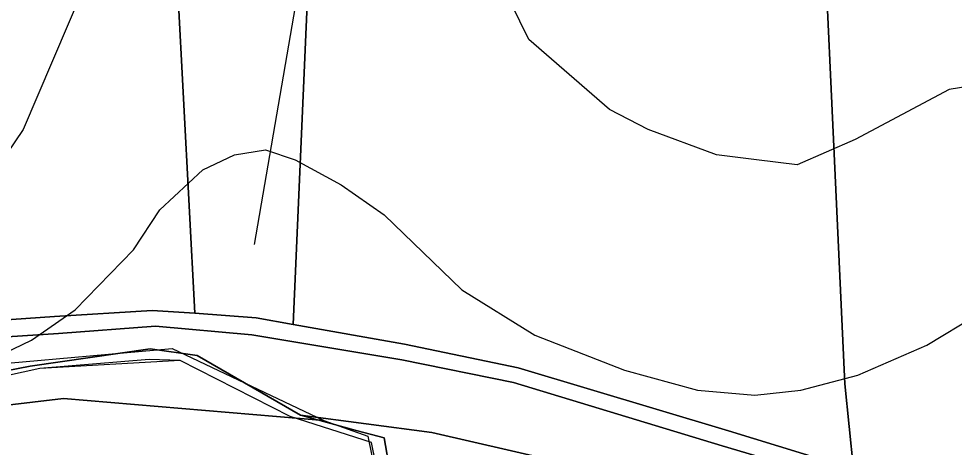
# Model space of a CAD drawing. Extents: x -510989 to -501240, y -1184665 to -1176089.
# Drawn here: x -504019.2 to -503832.3, y -1180549.4 to -1180463.9 of the extents above; entities that cross this region are included whole.
import ezdxf

# ---------------------------------------------------------------- set-up
doc = ezdxf.new("R2010")
doc.units = 0
for name, color, linetype in [('orna_puda', 7, 'Continuous'), ('ostatni_plocha_x_draha', 7, 'Continuous'), ('ostatni_plocha_x_neplodna_puda', 7, 'Continuous'), ('ostatni_plocha_x_ostatni_komunikace', 7, 'Continuous'), ('ostatni_plocha_x_silnice', 7, 'Continuous'), ('popis', 7, 'Continuous'), ('STAV_vyrazne_udolnice', 7, 'Continuous'), ('trvaly_travni_porost', 7, 'Continuous'), ('vodni_plocha_x_vodni_tok_v_koryt_prir_n_upr', 7, 'Continuous'), ('vrstevnice_01', 7, 'Continuous'), ('vrstevnice_02', 7, 'Continuous')]:
    doc.layers.add(name, color=color, linetype=linetype)

msp = doc.modelspace()

# ---------------------------------------------------------------- linework, layer by layer
at = {"layer": 'orna_puda'}
msp.add_lwpolyline([(-504036.24, -1180397.56), (-503985.98, -1180408.51), (-503986.57, -1180410.72), (-503987.43, -1180458.3), (-503984.03, -1180522.66), (-503992.58, -1180522.08), (-504012.08, -1180523.31), (-504032.16, -1180524.67), (-504039.25, -1180497.53)], close=True, dxfattribs=at)
at = {"layer": 'ostatni_plocha_x_draha'}
for points in [[(-504050.38, -1180529.2), (-504011.3, -1180526.7), (-503991.91, -1180525.26), (-503972.65, -1180526.94), (-503942.7, -1180531.97), (-503920.4, -1180536.44), (-503878.69, -1180549.11), (-503842.28, -1180559.88), (-503797.62, -1180573.3), (-503768.92, -1180582.78), (-503755.03, -1180588.3), (-503740.5, -1180595.42), (-503728.04, -1180603.41), (-503696.54, -1180625.52)], [(-503699.02, -1180661.49), (-503714.51, -1180645.55), (-503771.73, -1180604.31), (-503793.07, -1180592.97), (-503820.15, -1180582.16), (-503851.54, -1180571.67), (-503897.34, -1180555.49), (-503936.67, -1180546.45), (-503962.9, -1180542.96), (-503983.6, -1180531.11), (-503992.96, -1180529.75), (-504016.96, -1180533.2), (-504032.06, -1180536.14)]]:
    msp.add_lwpolyline(points, dxfattribs=at)
at = {"layer": 'ostatni_plocha_x_neplodna_puda'}
msp.add_lwpolyline([(-503988.55, -1180529.7), (-503958.29, -1180544.03), (-504010.25, -1180539.68), (-504072.24, -1180546.98), (-504061.54, -1180541.89), (-504046.95, -1180537.3), (-504021.47, -1180532.59)], close=True, dxfattribs=at)
at = {"layer": 'ostatni_plocha_x_ostatni_komunikace'}
for points in [[(-503696.54, -1180625.52), (-503728.04, -1180603.41), (-503740.5, -1180595.42), (-503755.03, -1180588.3), (-503768.92, -1180582.78), (-503797.62, -1180573.3), (-503842.28, -1180559.88), (-503878.69, -1180549.11), (-503920.4, -1180536.44), (-503942.7, -1180531.97), (-503972.65, -1180526.94), (-503991.91, -1180525.26), (-504011.3, -1180526.7), (-504050.38, -1180529.2), (-504077.38, -1180534.61), (-504094.18, -1180540.26), (-504096.68, -1180533.96), (-504086.8, -1180532.31), (-504094.68, -1180516.92), (-504103.93, -1180492.4), (-504108.41, -1180465.43), (-504107.08, -1180458.17)], [(-504032.16, -1180524.67), (-504012.08, -1180523.31), (-503992.58, -1180522.08), (-503984.03, -1180522.66), (-503971.77, -1180523.59), (-503964.41, -1180524.89), (-503942.14, -1180528.82), (-503919.43, -1180533.57), (-503877.43, -1180546.1), (-503852.44, -1180553.76), (-503841.4, -1180557.14), (-503807.92, -1180566.86), (-503796.47, -1180570.18), (-503772.8, -1180577.92), (-503767.53, -1180579.65), (-503754.07, -1180585.16), (-503744.07, -1180590.17), (-503738.37, -1180593.05), (-503724.98, -1180601.86), (-503716.52, -1180607.77), (-503694.15, -1180623.39)]]:
    msp.add_lwpolyline(points, dxfattribs=at)
at = {"layer": 'ostatni_plocha_x_silnice'}
for points in [[(-504072.24, -1180546.98), (-504010.25, -1180539.68), (-503958.29, -1180544.03), (-503949.49, -1180547.17), (-503947.96, -1180554.73), (-503947.24, -1180558.25), (-503949.39, -1180557.86), (-503956.84, -1180556.49), (-503978.56, -1180552.5), (-503985.02, -1180552.37), (-504002.84, -1180552.02), (-504013.31, -1180551.82), (-504017.65, -1180552.14), (-504049.58, -1180554.46)], [(-503827.69, -1180593), (-503835.46, -1180590.34), (-503870.6, -1180578.32), (-503902.52, -1180567.39), (-503920.01, -1180563.08), (-503939.86, -1180558.18), (-503944.5, -1180557.55), (-503945.09, -1180554.04), (-503946.18, -1180547.54), (-503951.51, -1180546.09), (-503962.9, -1180542.96), (-503936.67, -1180546.45), (-503897.34, -1180555.49), (-503851.54, -1180571.67), (-503820.15, -1180582.16)]]:
    msp.add_lwpolyline(points, dxfattribs=at)
at = {"layer": 'popis'}
msp.add_lwpolyline([(-503830.79, -1180619.39), (-503840.03, -1180609.81), (-503840.45, -1180601.19), (-503854.39, -1180598.91), (-503865.95, -1180588.91), (-503868.39, -1180598.43), (-503866.08, -1180608.02), (-503872.22, -1180617.17), (-503875.89, -1180633.02), (-503878.53, -1180637.62), (-503886.9, -1180636.85), (-503895.25, -1180634.84), (-503905.01, -1180619), (-503915.26, -1180613.73), (-503922.6, -1180604.43), (-503936.06, -1180598.98), (-503940.41, -1180589.33), (-503948.71, -1180548.45), (-503964.98, -1180543.24), (-503986.95, -1180532.09), (-504014.98, -1180533.71), (-504031.14, -1180537.19)], dxfattribs=at)
at = {"layer": 'STAV_vyrazne_udolnice'}
msp.add_lwpolyline([(-503972.11, -1180508.92), (-503960.15, -1180439.32), (-503942.57, -1180382.38), (-503910.91, -1180326.84), (-503890.52, -1180290.28), (-503856.05, -1180243.88), (-503833.55, -1180205.91), (-503824.4, -1180172.17), (-503820.18, -1180148.97), (-503805.41, -1180121.55), (-503800.49, -1180089.21), (-503799.79, -1180054.76)], dxfattribs=at)
at = {"layer": 'trvaly_travni_porost'}
for points in [[(-503848.39, -1180193.25), (-503879.85, -1180255.66), (-503906.48, -1180302.82), (-503947.22, -1180370.33), (-503958.62, -1180417.99), (-503961.55, -1180459.33), (-503964.41, -1180524.89), (-503971.77, -1180523.59), (-503984.03, -1180522.66), (-503987.43, -1180458.3), (-503986.57, -1180410.72), (-503985.98, -1180408.51), (-503982.82, -1180396.77), (-503964.67, -1180347.16), (-503951.26, -1180302.02), (-503951.17, -1180298.01), (-503939.69, -1180288.95), (-503928.47, -1180281.81), (-503919.04, -1180277.64), (-503908.88, -1180242.91), (-503891.73, -1180241.1), (-503885.55, -1180242.02), (-503875.07, -1180208.82)], [(-503816.01, -1180376.68), (-503812.14, -1180456.03), (-503807.92, -1180566.86), (-503841.4, -1180557.14), (-503852.44, -1180553.76), (-503854.17, -1180536.75), (-503860.36, -1180403.19), (-503861.57, -1180383.19)], [(-503861.57, -1180383.19), (-503860.36, -1180403.19), (-503854.17, -1180536.75), (-503852.44, -1180553.76), (-503877.43, -1180546.1), (-503919.43, -1180533.57), (-503942.14, -1180528.82), (-503964.41, -1180524.89), (-503961.55, -1180459.33), (-503944.83, -1180447.03), (-503932.5, -1180383.57), (-503923.37, -1180385.97), (-503919.18, -1180385.93), (-503874.64, -1180385.39)]]:
    msp.add_lwpolyline(points, close=True, dxfattribs=at)
at = {"layer": 'vodni_plocha_x_vodni_tok_v_koryt_prir_n_upr'}
for points in [[(-504032.06, -1180536.14), (-504016.96, -1180533.2), (-503992.96, -1180529.75), (-503983.6, -1180531.11), (-503962.9, -1180542.96), (-503951.51, -1180546.09), (-503946.18, -1180547.54), (-503945.09, -1180554.04)], [(-503940.41, -1180589.33), (-503948.71, -1180548.45), (-503964.98, -1180543.24), (-503986.95, -1180532.09), (-503993.15, -1180531.85), (-504014.98, -1180533.71), (-504031.14, -1180537.19)]]:
    msp.add_lwpolyline(points, dxfattribs=at)
at = {"layer": 'vrstevnice_01'}
msp.add_lwpolyline([(-504029.19, -1180534), (-504016.69, -1180528), (-504007.91, -1180522), (-503996.31, -1180510), (-503991, -1180502), (-503982.41, -1180494), (-503976.09, -1180491), (-503969.91, -1180490), (-503964, -1180492), (-503954.81, -1180497), (-503946.19, -1180503), (-503930.69, -1180518), (-503916.09, -1180527), (-503898.19, -1180534), (-503883.59, -1180538), (-503872.19, -1180539), (-503863, -1180538), (-503851.59, -1180535), (-503837.81, -1180529), (-503827.91, -1180523)], dxfattribs=at)
at = {"layer": 'vrstevnice_02'}
for points in [[(-503997.41, -1180437), (-504018.31, -1180486), (-504025.19, -1180496), (-504030.81, -1180501), (-504041.5, -1180507), (-504048.81, -1180509), (-504055, -1180510), (-504064.09, -1180509), (-504072.91, -1180506), (-504078.69, -1180503), (-504083.91, -1180499), (-504091.19, -1180491), (-504096.59, -1180482), (-504103.31, -1180466), (-504109.41, -1180442)], [(-503782.31, -1180462), (-503792.5, -1180469), (-503802.31, -1180473), (-503833.31, -1180478), (-503852.09, -1180488), (-503863.69, -1180493), (-503871.81, -1180492), (-503879.81, -1180491), (-503893.5, -1180486), (-503901.19, -1180482), (-503917.31, -1180468), (-503928.09, -1180446)]]:
    msp.add_lwpolyline(points, dxfattribs=at)

doc.saveas('drawing.dxf')
